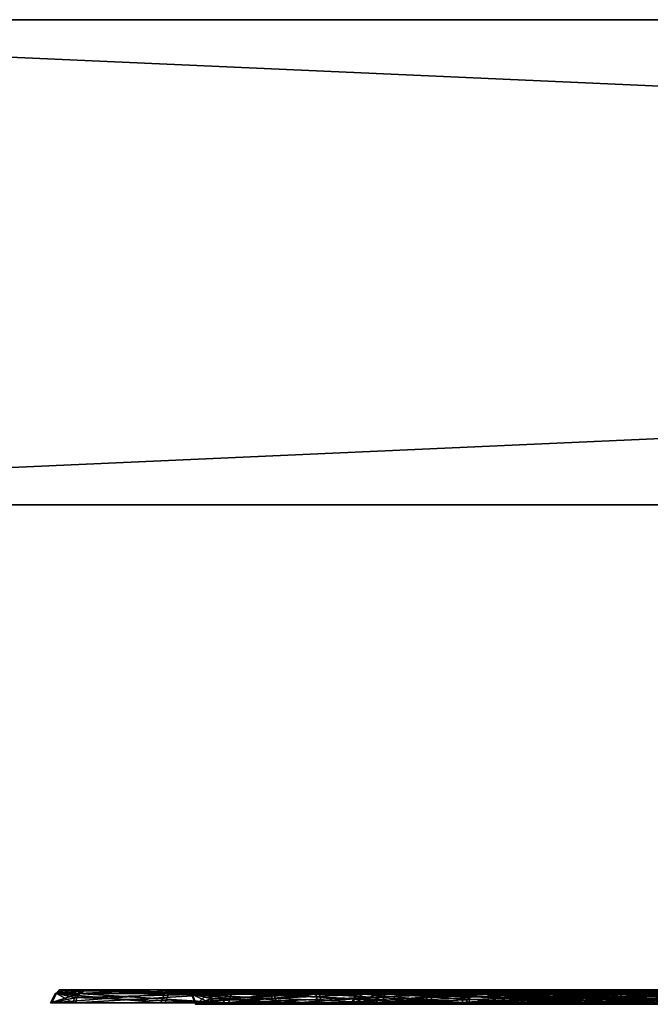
# Model space of a CAD drawing. Header units: millimetres. Extents: x -150 to 150, y -85 to 1149.
# Tile 1006 of 1056: x -43.85 to -42.56, y 1014.37 to 1016.4. Entities that reach past the tile are written whole.
import ezdxf

# ---------------------------------------------------------------- set-up
doc = ezdxf.new("R2010")
doc.units = ezdxf.units.MM
doc.header["$LTSCALE"] = 21.359881
for name, color, linetype in [('1379', 7, 'CONTINUOUS'), ('1380', 7, 'CONTINUOUS'), ('1381', 7, 'CONTINUOUS'), ('1382', 7, 'CONTINUOUS'), ('1383', 7, 'CONTINUOUS'), ('1384', 7, 'CONTINUOUS'), ('1385', 7, 'CONTINUOUS'), ('1386', 7, 'CONTINUOUS'), ('1420', 7, 'CONTINUOUS'), ('1421', 7, 'CONTINUOUS'), ('1422', 7, 'CONTINUOUS'), ('1423', 7, 'CONTINUOUS'), ('1424', 7, 'CONTINUOUS'), ('1425', 7, 'CONTINUOUS'), ('1426', 7, 'CONTINUOUS'), ('1427', 7, 'CONTINUOUS'), ('3101', 7, 'CONTINUOUS'), ('3102', 7, 'CONTINUOUS'), ('3103', 7, 'CONTINUOUS'), ('3104', 7, 'CONTINUOUS'), ('3105', 7, 'CONTINUOUS'), ('3106', 7, 'CONTINUOUS'), ('3107', 7, 'CONTINUOUS'), ('3108', 7, 'CONTINUOUS'), ('3142', 7, 'CONTINUOUS'), ('3143', 7, 'CONTINUOUS'), ('3144', 7, 'CONTINUOUS'), ('3145', 7, 'CONTINUOUS'), ('3146', 7, 'CONTINUOUS'), ('3147', 7, 'CONTINUOUS'), ('3148', 7, 'CONTINUOUS'), ('3149', 7, 'CONTINUOUS'), ('9017', 7, 'CONTINUOUS'), ('9018', 7, 'CONTINUOUS'), ('9019', 7, 'CONTINUOUS')]:
    doc.layers.add(name, color=color, linetype=linetype)

msp = doc.modelspace()

# ---------------------------------------------------------------- linework, layer by layer
at = {"layer": '1379', "linetype": 'CONTINUOUS'}
for points in [[(-42.8788, 1014.3912, 264.5099), (-42.8472, 1014.3912, 264.9014), (-42.8702, 1014.37, 264.5115), (-42.8788, 1014.3912, 264.5099)], [(-42.7104, 1014.3912, 264.1551), (-42.8788, 1014.3912, 264.5099), (-42.7037, 1014.37, 264.1608), (-42.7104, 1014.3912, 264.1551)], [(-42.7037, 1014.37, 264.1608), (-42.8788, 1014.3912, 264.5099), (-42.8702, 1014.37, 264.5115), (-42.7037, 1014.37, 264.1608)], [(-42.8702, 1014.37, 264.5115), (-42.8472, 1014.3912, 264.9014), (-42.8389, 1014.37, 264.8985), (-42.8702, 1014.37, 264.5115)], [(-42.8472, 1014.3912, 264.9014), (-42.6241, 1014.3912, 265.2247), (-42.8389, 1014.37, 264.8985), (-42.8472, 1014.3912, 264.9014)], [(-42.6241, 1014.3912, 265.2247), (-42.6198, 1014.3815, 265.2197), (-42.8389, 1014.37, 264.8985), (-42.6241, 1014.3912, 265.2247)], [(-42.3872, 1014.3912, 263.9319), (-42.7104, 1014.3912, 264.1551), (-42.3842, 1014.37, 263.9402), (-42.3872, 1014.3912, 263.9319)], [(-42.3842, 1014.37, 263.9402), (-42.7104, 1014.3912, 264.1551), (-42.7037, 1014.37, 264.1608), (-42.3842, 1014.37, 263.9402)], [(-42.6198, 1014.3815, 265.2197), (-42.6184, 1014.37, 265.218), (-42.8389, 1014.37, 264.8985), (-42.6198, 1014.3815, 265.2197)]]:
    msp.add_3dface(points, dxfattribs=at)
at = {"layer": '1380', "linetype": 'CONTINUOUS'}
for points in [[(-42.8672, 1014.4, 264.9084), (-42.8788, 1014.3912, 264.5099), (-42.8999, 1014.4, 264.5075), (-42.8672, 1014.4, 264.9084)], [(-42.8999, 1014.4, 264.5075), (-42.8788, 1014.3912, 264.5099), (-42.7275, 1014.4, 264.1423), (-42.8999, 1014.4, 264.5075)], [(-42.8472, 1014.3912, 264.9014), (-42.8788, 1014.3912, 264.5099), (-42.8672, 1014.4, 264.9084), (-42.8472, 1014.3912, 264.9014)], [(-42.8788, 1014.3912, 264.5099), (-42.7104, 1014.3912, 264.1551), (-42.7275, 1014.4, 264.1423), (-42.8788, 1014.3912, 264.5099)], [(-42.6378, 1014.4, 265.2408), (-42.8472, 1014.3912, 264.9014), (-42.8672, 1014.4, 264.9084), (-42.6378, 1014.4, 265.2408)], [(-42.8472, 1014.3912, 264.9014), (-42.6378, 1014.4, 265.2408), (-42.6304, 1014.3977, 265.2321), (-42.8472, 1014.3912, 264.9014)], [(-42.6241, 1014.3912, 265.2247), (-42.8472, 1014.3912, 264.9014), (-42.6304, 1014.3977, 265.2321), (-42.6241, 1014.3912, 265.2247)], [(-42.7275, 1014.4, 264.1423), (-42.7104, 1014.3912, 264.1551), (-42.3963, 1014.4, 263.9127), (-42.7275, 1014.4, 264.1423)], [(-42.7104, 1014.3912, 264.1551), (-42.3872, 1014.3912, 263.9319), (-42.3963, 1014.4, 263.9127), (-42.7104, 1014.3912, 264.1551)]]:
    msp.add_3dface(points, dxfattribs=at)
at = {"layer": '1381', "linetype": 'CONTINUOUS'}
for points in [[(-42.6198, 1014.3815, 265.2197), (-42.6241, 1014.3912, 265.2247), (-42.2692, 1014.3912, 265.393), (-42.6198, 1014.3815, 265.2197)], [(-42.6184, 1014.37, 265.218), (-42.6198, 1014.3815, 265.2197), (-42.2692, 1014.3912, 265.393), (-42.6184, 1014.37, 265.218)], [(-42.6184, 1014.37, 265.218), (-42.2692, 1014.3912, 265.393), (-42.2676, 1014.37, 265.3844), (-42.6184, 1014.37, 265.218)]]:
    msp.add_3dface(points, dxfattribs=at)
at = {"layer": '1382', "linetype": 'CONTINUOUS'}
for points in [[(-42.6304, 1014.3977, 265.2321), (-42.6378, 1014.4, 265.2408), (-42.4658, 1014.4, 265.3518), (-42.6304, 1014.3977, 265.2321)], [(-42.6241, 1014.3912, 265.2247), (-42.6304, 1014.3977, 265.2321), (-42.4658, 1014.4, 265.3518), (-42.6241, 1014.3912, 265.2247)], [(-42.2692, 1014.3912, 265.393), (-42.6241, 1014.3912, 265.2247), (-42.4658, 1014.4, 265.3518), (-42.2692, 1014.3912, 265.393)]]:
    msp.add_3dface(points, dxfattribs=at)
at = {"layer": '1383', "linetype": 'CONTINUOUS'}
for points in [[(-43.1585, 1014.3923, 264.4587), (-42.927, 1014.3923, 263.9709), (-43.1681, 1014.3733, 264.4569), (-43.1585, 1014.3923, 264.4587)], [(-43.1681, 1014.3733, 264.4569), (-42.927, 1014.3923, 263.9709), (-42.9345, 1014.3733, 263.9645), (-43.1681, 1014.3733, 264.4569)], [(-43.1242, 1014.3733, 265.0002), (-43.1585, 1014.3923, 264.4587), (-43.1681, 1014.3733, 264.4569), (-43.1242, 1014.3733, 265.0002)], [(-43.115, 1014.3923, 264.9969), (-43.1585, 1014.3923, 264.4587), (-43.1242, 1014.3733, 265.0002), (-43.115, 1014.3923, 264.9969)], [(-42.8146, 1014.3733, 265.4487), (-43.115, 1014.3923, 264.9969), (-43.1242, 1014.3733, 265.0002), (-42.8146, 1014.3733, 265.4487)], [(-42.8083, 1014.3923, 265.4412), (-43.115, 1014.3923, 264.9969), (-42.8126, 1014.3837, 265.4463), (-42.8083, 1014.3923, 265.4412)], [(-42.8126, 1014.3837, 265.4463), (-43.115, 1014.3923, 264.9969), (-42.8146, 1014.3733, 265.4487), (-42.8126, 1014.3837, 265.4463)], [(-42.927, 1014.3923, 263.9709), (-42.4826, 1014.3923, 263.6641), (-42.9345, 1014.3733, 263.9645), (-42.927, 1014.3923, 263.9709)], [(-42.9345, 1014.3733, 263.9645), (-42.4826, 1014.3923, 263.6641), (-42.4859, 1014.3733, 263.6549), (-42.9345, 1014.3733, 263.9645)]]:
    msp.add_3dface(points, dxfattribs=at)
at = {"layer": '1384', "linetype": 'CONTINUOUS'}
for points in [[(-42.927, 1014.3923, 263.9709), (-43.1585, 1014.3923, 264.4587), (-43.1383, 1014.4, 264.4596), (-42.927, 1014.3923, 263.9709)], [(-43.1585, 1014.3923, 264.4587), (-43.115, 1014.3923, 264.9969), (-43.0973, 1014.4, 264.987), (-43.1585, 1014.3923, 264.4587)], [(-43.1383, 1014.4, 264.4596), (-43.1585, 1014.3923, 264.4587), (-43.0973, 1014.4, 264.987), (-43.1383, 1014.4, 264.4596)], [(-42.9112, 1014.4, 263.9833), (-42.927, 1014.3923, 263.9709), (-43.1383, 1014.4, 264.4596), (-42.9112, 1014.4, 263.9833)], [(-43.115, 1014.3923, 264.9969), (-42.8083, 1014.3923, 265.4412), (-42.9753, 1014.4, 265.2266), (-43.115, 1014.3923, 264.9969)], [(-43.0973, 1014.4, 264.987), (-43.115, 1014.3923, 264.9969), (-42.9753, 1014.4, 265.2266), (-43.0973, 1014.4, 264.987)], [(-42.9753, 1014.4, 265.2266), (-42.8083, 1014.3923, 265.4412), (-42.8022, 1014.398, 265.4342), (-42.9753, 1014.4, 265.2266)], [(-42.7953, 1014.4, 265.426), (-42.9753, 1014.4, 265.2266), (-42.8022, 1014.398, 265.4342), (-42.7953, 1014.4, 265.426)], [(-42.4826, 1014.3923, 263.6641), (-42.927, 1014.3923, 263.9709), (-42.9112, 1014.4, 263.9833), (-42.4826, 1014.3923, 263.6641)], [(-42.4757, 1014.4, 263.6829), (-42.4826, 1014.3923, 263.6641), (-42.9112, 1014.4, 263.9833), (-42.4757, 1014.4, 263.6829)]]:
    msp.add_3dface(points, dxfattribs=at)
at = {"layer": '1385', "linetype": 'CONTINUOUS'}
for points in [[(-42.8083, 1014.3923, 265.4412), (-42.8126, 1014.3837, 265.4463), (-42.3222, 1014.3733, 265.6823), (-42.8083, 1014.3923, 265.4412)], [(-42.3204, 1014.3923, 265.6727), (-42.8083, 1014.3923, 265.4412), (-42.3222, 1014.3733, 265.6823), (-42.3204, 1014.3923, 265.6727)], [(-42.8126, 1014.3837, 265.4463), (-42.8146, 1014.3733, 265.4487), (-42.3222, 1014.3733, 265.6823), (-42.8126, 1014.3837, 265.4463)]]:
    msp.add_3dface(points, dxfattribs=at)
at = {"layer": '1386', "linetype": 'CONTINUOUS'}
for points in [[(-42.8022, 1014.398, 265.4342), (-42.8083, 1014.3923, 265.4412), (-42.3204, 1014.3923, 265.6727), (-42.8022, 1014.398, 265.4342)], [(-42.7953, 1014.4, 265.426), (-42.8022, 1014.398, 265.4342), (-42.3204, 1014.3923, 265.6727), (-42.7953, 1014.4, 265.426)], [(-42.7953, 1014.4, 265.426), (-42.3204, 1014.3923, 265.6727), (-42.3162, 1014.4, 265.6531), (-42.7953, 1014.4, 265.426)]]:
    msp.add_3dface(points, dxfattribs=at)
at = {"layer": '1420', "linetype": 'CONTINUOUS'}
for points in [[(-42.8806, 1014.3912, 335.4801), (-42.717, 1014.3912, 335.8372), (-42.8719, 1014.37, 335.4786), (-42.8806, 1014.3912, 335.4801)], [(-42.8437, 1014.3912, 335.089), (-42.8806, 1014.3912, 335.4801), (-42.8355, 1014.37, 335.0921), (-42.8437, 1014.3912, 335.089)], [(-42.8355, 1014.37, 335.0921), (-42.8806, 1014.3912, 335.4801), (-42.8719, 1014.37, 335.4786), (-42.8355, 1014.37, 335.0921)], [(-42.8719, 1014.37, 335.4786), (-42.717, 1014.3912, 335.8372), (-42.7102, 1014.37, 335.8316), (-42.8719, 1014.37, 335.4786)], [(-42.6163, 1014.3912, 334.7688), (-42.8437, 1014.3912, 335.089), (-42.6121, 1014.3815, 334.7738), (-42.6163, 1014.3912, 334.7688)], [(-42.6121, 1014.3815, 334.7738), (-42.8437, 1014.3912, 335.089), (-42.6107, 1014.37, 334.7756), (-42.6121, 1014.3815, 334.7738)], [(-42.6107, 1014.37, 334.7756), (-42.8437, 1014.3912, 335.089), (-42.8355, 1014.37, 335.0921), (-42.6107, 1014.37, 334.7756)], [(-42.717, 1014.3912, 335.8372), (-42.3967, 1014.3912, 336.0646), (-42.7102, 1014.37, 335.8316), (-42.717, 1014.3912, 335.8372)], [(-42.7102, 1014.37, 335.8316), (-42.3967, 1014.3912, 336.0646), (-42.3937, 1014.37, 336.0564), (-42.7102, 1014.37, 335.8316)]]:
    msp.add_3dface(points, dxfattribs=at)
at = {"layer": '1421', "linetype": 'CONTINUOUS'}
for points in [[(-42.717, 1014.3912, 335.8372), (-42.8806, 1014.3912, 335.4801), (-42.9011, 1014.4, 335.4857), (-42.717, 1014.3912, 335.8372)], [(-42.7324, 1014.4, 335.8517), (-42.717, 1014.3912, 335.8372), (-42.9011, 1014.4, 335.4857), (-42.7324, 1014.4, 335.8517)], [(-42.9011, 1014.4, 335.4857), (-42.8806, 1014.3912, 335.4801), (-42.8645, 1014.4, 335.084), (-42.9011, 1014.4, 335.4857)], [(-42.8806, 1014.3912, 335.4801), (-42.8437, 1014.3912, 335.089), (-42.8645, 1014.4, 335.084), (-42.8806, 1014.3912, 335.4801)], [(-42.8645, 1014.4, 335.084), (-42.8437, 1014.3912, 335.089), (-42.769, 1014.4, 334.9025), (-42.8645, 1014.4, 335.084)], [(-42.8437, 1014.3912, 335.089), (-42.6163, 1014.3912, 334.7688), (-42.769, 1014.4, 334.9025), (-42.8437, 1014.3912, 335.089)], [(-42.769, 1014.4, 334.9025), (-42.6163, 1014.3912, 334.7688), (-42.6225, 1014.3977, 334.7613), (-42.769, 1014.4, 334.9025)], [(-42.6298, 1014.4, 334.7525), (-42.769, 1014.4, 334.9025), (-42.6225, 1014.3977, 334.7613), (-42.6298, 1014.4, 334.7525)], [(-42.3967, 1014.3912, 336.0646), (-42.717, 1014.3912, 335.8372), (-42.7324, 1014.4, 335.8517), (-42.3967, 1014.3912, 336.0646)], [(-42.4028, 1014.4, 336.085), (-42.3967, 1014.3912, 336.0646), (-42.7324, 1014.4, 335.8517), (-42.4028, 1014.4, 336.085)]]:
    msp.add_3dface(points, dxfattribs=at)
at = {"layer": '1422', "linetype": 'CONTINUOUS'}
for points in [[(-42.6163, 1014.3912, 334.7688), (-42.6121, 1014.3815, 334.7738), (-42.2577, 1014.37, 334.6139), (-42.6163, 1014.3912, 334.7688)], [(-42.2592, 1014.3912, 334.6052), (-42.6163, 1014.3912, 334.7688), (-42.2577, 1014.37, 334.6139), (-42.2592, 1014.3912, 334.6052)], [(-42.6121, 1014.3815, 334.7738), (-42.6107, 1014.37, 334.7756), (-42.2577, 1014.37, 334.6139), (-42.6121, 1014.3815, 334.7738)]]:
    msp.add_3dface(points, dxfattribs=at)
at = {"layer": '1423', "linetype": 'CONTINUOUS'}
for points in [[(-42.6298, 1014.4, 334.7525), (-42.6225, 1014.3977, 334.7613), (-42.2592, 1014.3912, 334.6052), (-42.6298, 1014.4, 334.7525)], [(-42.6298, 1014.4, 334.7525), (-42.2592, 1014.3912, 334.6052), (-42.2626, 1014.4, 334.5843), (-42.6298, 1014.4, 334.7525)], [(-42.6225, 1014.3977, 334.7613), (-42.6163, 1014.3912, 334.7688), (-42.2592, 1014.3912, 334.6052), (-42.6225, 1014.3977, 334.7613)]]:
    msp.add_3dface(points, dxfattribs=at)
at = {"layer": '1424', "linetype": 'CONTINUOUS'}
for points in [[(-43.1609, 1014.3923, 335.5276), (-43.1102, 1014.3923, 334.99), (-43.1705, 1014.3733, 335.5292), (-43.1609, 1014.3923, 335.5276)], [(-43.1705, 1014.3733, 335.5292), (-43.1102, 1014.3923, 334.99), (-43.1194, 1014.3733, 334.9866), (-43.1705, 1014.3733, 335.5292)], [(-42.9435, 1014.3733, 336.0247), (-43.1609, 1014.3923, 335.5276), (-43.1705, 1014.3733, 335.5292), (-42.9435, 1014.3733, 336.0247)], [(-42.936, 1014.3923, 336.0185), (-43.1609, 1014.3923, 335.5276), (-42.9435, 1014.3733, 336.0247), (-42.936, 1014.3923, 336.0185)], [(-42.7976, 1014.3923, 334.5498), (-42.8018, 1014.3837, 334.5447), (-43.1194, 1014.3733, 334.9866), (-42.7976, 1014.3923, 334.5498)], [(-43.1102, 1014.3923, 334.99), (-42.7976, 1014.3923, 334.5498), (-43.1194, 1014.3733, 334.9866), (-43.1102, 1014.3923, 334.99)], [(-42.4992, 1014.3733, 336.3403), (-42.936, 1014.3923, 336.0185), (-42.9435, 1014.3733, 336.0247), (-42.4992, 1014.3733, 336.3403)], [(-42.4957, 1014.3923, 336.3311), (-42.936, 1014.3923, 336.0185), (-42.4992, 1014.3733, 336.3403), (-42.4957, 1014.3923, 336.3311)], [(-42.8018, 1014.3837, 334.5447), (-42.8038, 1014.3733, 334.5423), (-43.1194, 1014.3733, 334.9866), (-42.8018, 1014.3837, 334.5447)]]:
    msp.add_3dface(points, dxfattribs=at)
at = {"layer": '1425', "linetype": 'CONTINUOUS'}
for points in [[(-43.1102, 1014.3923, 334.99), (-43.1609, 1014.3923, 335.5276), (-43.0917, 1014.4, 334.9976), (-43.1102, 1014.3923, 334.99)], [(-43.1609, 1014.3923, 335.5276), (-42.936, 1014.3923, 336.0185), (-42.921, 1014.4, 336.0051), (-43.1609, 1014.3923, 335.5276)], [(-43.0917, 1014.4, 334.9976), (-43.1609, 1014.3923, 335.5276), (-43.1412, 1014.4, 335.524), (-43.0917, 1014.4, 334.9976)], [(-43.1412, 1014.4, 335.524), (-43.1609, 1014.3923, 335.5276), (-42.921, 1014.4, 336.0051), (-43.1412, 1014.4, 335.524)], [(-42.7848, 1014.4, 334.5652), (-43.1102, 1014.3923, 334.99), (-43.0917, 1014.4, 334.9976), (-42.7848, 1014.4, 334.5652)], [(-43.1102, 1014.3923, 334.99), (-42.7848, 1014.4, 334.5652), (-42.7916, 1014.398, 334.557), (-43.1102, 1014.3923, 334.99)], [(-42.7976, 1014.3923, 334.5498), (-43.1102, 1014.3923, 334.99), (-42.7916, 1014.398, 334.557), (-42.7976, 1014.3923, 334.5498)], [(-42.936, 1014.3923, 336.0185), (-42.4957, 1014.3923, 336.3311), (-42.4913, 1014.4, 336.3114), (-42.936, 1014.3923, 336.0185)], [(-42.921, 1014.4, 336.0051), (-42.936, 1014.3923, 336.0185), (-42.4913, 1014.4, 336.3114), (-42.921, 1014.4, 336.0051)]]:
    msp.add_3dface(points, dxfattribs=at)
at = {"layer": '1426', "linetype": 'CONTINUOUS'}
for points in [[(-42.8038, 1014.3733, 334.5423), (-42.8018, 1014.3837, 334.5447), (-42.3067, 1014.3923, 334.3249), (-42.8038, 1014.3733, 334.5423)], [(-42.8038, 1014.3733, 334.5423), (-42.3067, 1014.3923, 334.3249), (-42.3083, 1014.3733, 334.3152), (-42.8038, 1014.3733, 334.5423)], [(-42.8018, 1014.3837, 334.5447), (-42.7976, 1014.3923, 334.5498), (-42.3067, 1014.3923, 334.3249), (-42.8018, 1014.3837, 334.5447)]]:
    msp.add_3dface(points, dxfattribs=at)
at = {"layer": '1427', "linetype": 'CONTINUOUS'}
for points in [[(-42.7976, 1014.3923, 334.5498), (-42.7916, 1014.398, 334.557), (-42.5572, 1014.4, 334.4226), (-42.7976, 1014.3923, 334.5498)], [(-42.3067, 1014.3923, 334.3249), (-42.7976, 1014.3923, 334.5498), (-42.5572, 1014.4, 334.4226), (-42.3067, 1014.3923, 334.3249)], [(-42.7916, 1014.398, 334.557), (-42.7848, 1014.4, 334.5652), (-42.5572, 1014.4, 334.4226), (-42.7916, 1014.398, 334.557)], [(-42.3, 1014.4, 334.3441), (-42.3067, 1014.3923, 334.3249), (-42.5572, 1014.4, 334.4226), (-42.3, 1014.4, 334.3441)]]:
    msp.add_3dface(points, dxfattribs=at)
at = {"layer": '3101', "linetype": 'CONTINUOUS'}
for points in [[(-43.4989, 1014.3912, 182.4017), (-43.4673, 1014.3912, 182.7932), (-43.4902, 1014.37, 182.4033), (-43.4989, 1014.3912, 182.4017)], [(-43.3305, 1014.3912, 182.0468), (-43.4989, 1014.3912, 182.4017), (-43.3238, 1014.37, 182.0525), (-43.3305, 1014.3912, 182.0468)], [(-43.3238, 1014.37, 182.0525), (-43.4989, 1014.3912, 182.4017), (-43.4902, 1014.37, 182.4033), (-43.3238, 1014.37, 182.0525)], [(-43.4673, 1014.3912, 182.7932), (-43.4611, 1014.3815, 182.791), (-43.4902, 1014.37, 182.4033), (-43.4673, 1014.3912, 182.7932)], [(-43.0073, 1014.3912, 181.8237), (-43.3305, 1014.3912, 182.0468), (-43.0043, 1014.37, 181.832), (-43.0073, 1014.3912, 181.8237)], [(-43.0043, 1014.37, 181.832), (-43.3305, 1014.3912, 182.0468), (-43.3238, 1014.37, 182.0525), (-43.0043, 1014.37, 181.832)], [(-42.6158, 1014.3912, 181.7921), (-43.0073, 1014.3912, 181.8237), (-42.6173, 1014.37, 181.8007), (-42.6158, 1014.3912, 181.7921)], [(-42.6173, 1014.37, 181.8007), (-43.0073, 1014.3912, 181.8237), (-43.0043, 1014.37, 181.832), (-42.6173, 1014.37, 181.8007)], [(-42.2666, 1014.37, 181.9671), (-42.6158, 1014.3912, 181.7921), (-42.6173, 1014.37, 181.8007), (-42.2666, 1014.37, 181.9671)], [(-42.2609, 1014.3912, 181.9604), (-42.6158, 1014.3912, 181.7921), (-42.2666, 1014.37, 181.9671), (-42.2609, 1014.3912, 181.9604)], [(-43.4611, 1014.3815, 182.791), (-43.459, 1014.37, 182.7902), (-43.4902, 1014.37, 182.4033), (-43.4611, 1014.3815, 182.791)]]:
    msp.add_3dface(points, dxfattribs=at)
at = {"layer": '3102', "linetype": 'CONTINUOUS'}
for points in [[(-43.4989, 1014.3912, 182.4017), (-43.3305, 1014.3912, 182.0468), (-43.5197, 1014.4, 182.3977), (-43.4989, 1014.3912, 182.4017)], [(-43.4872, 1014.4, 182.8003), (-43.4989, 1014.3912, 182.4017), (-43.5197, 1014.4, 182.3977), (-43.4872, 1014.4, 182.8003)], [(-43.5197, 1014.4, 182.3977), (-43.3305, 1014.3912, 182.0468), (-43.3476, 1014.4, 182.0341), (-43.5197, 1014.4, 182.3977)], [(-43.4989, 1014.3912, 182.4017), (-43.4872, 1014.4, 182.8003), (-43.4764, 1014.3977, 182.7964), (-43.4989, 1014.3912, 182.4017)], [(-43.4673, 1014.3912, 182.7932), (-43.4989, 1014.3912, 182.4017), (-43.4764, 1014.3977, 182.7964), (-43.4673, 1014.3912, 182.7932)], [(-43.3476, 1014.4, 182.0341), (-43.3305, 1014.3912, 182.0468), (-43.0156, 1014.4, 181.8041), (-43.3476, 1014.4, 182.0341)], [(-43.3305, 1014.3912, 182.0468), (-43.0073, 1014.3912, 181.8237), (-43.0156, 1014.4, 181.8041), (-43.3305, 1014.3912, 182.0468)], [(-43.0156, 1014.4, 181.8041), (-43.0073, 1014.3912, 181.8237), (-42.614, 1014.4, 181.7708), (-43.0156, 1014.4, 181.8041)], [(-43.0073, 1014.3912, 181.8237), (-42.6158, 1014.3912, 181.7921), (-42.614, 1014.4, 181.7708), (-43.0073, 1014.3912, 181.8237)], [(-42.6158, 1014.3912, 181.7921), (-42.2609, 1014.3912, 181.9604), (-42.249, 1014.4, 181.9427), (-42.6158, 1014.3912, 181.7921)], [(-42.614, 1014.4, 181.7708), (-42.6158, 1014.3912, 181.7921), (-42.249, 1014.4, 181.9427), (-42.614, 1014.4, 181.7708)]]:
    msp.add_3dface(points, dxfattribs=at)
at = {"layer": '3103', "linetype": 'CONTINUOUS'}
for points in [[(-43.4611, 1014.3815, 182.791), (-43.4673, 1014.3912, 182.7932), (-43.2441, 1014.3912, 183.1164), (-43.4611, 1014.3815, 182.791)], [(-43.459, 1014.37, 182.7902), (-43.4611, 1014.3815, 182.791), (-43.2441, 1014.3912, 183.1164), (-43.459, 1014.37, 182.7902)], [(-43.459, 1014.37, 182.7902), (-43.2441, 1014.3912, 183.1164), (-43.2384, 1014.37, 183.1097), (-43.459, 1014.37, 182.7902)], [(-43.2441, 1014.3912, 183.1164), (-42.8893, 1014.3912, 183.2848), (-43.2384, 1014.37, 183.1097), (-43.2441, 1014.3912, 183.1164)], [(-43.2384, 1014.37, 183.1097), (-42.8893, 1014.3912, 183.2848), (-42.8877, 1014.37, 183.2761), (-43.2384, 1014.37, 183.1097)], [(-42.8893, 1014.3912, 183.2848), (-42.4978, 1014.3912, 183.2532), (-42.8877, 1014.37, 183.2761), (-42.8893, 1014.3912, 183.2848)], [(-42.8877, 1014.37, 183.2761), (-42.4978, 1014.3912, 183.2532), (-42.5007, 1014.37, 183.2449), (-42.8877, 1014.37, 183.2761)]]:
    msp.add_3dface(points, dxfattribs=at)
at = {"layer": '3104', "linetype": 'CONTINUOUS'}
for points in [[(-43.4764, 1014.3977, 182.7964), (-43.4872, 1014.4, 182.8003), (-43.3938, 1014.4, 182.9824), (-43.4764, 1014.3977, 182.7964)], [(-43.4673, 1014.3912, 182.7932), (-43.4764, 1014.3977, 182.7964), (-43.3938, 1014.4, 182.9824), (-43.4673, 1014.3912, 182.7932)], [(-43.2441, 1014.3912, 183.1164), (-43.4673, 1014.3912, 182.7932), (-43.3938, 1014.4, 182.9824), (-43.2441, 1014.3912, 183.1164)], [(-43.256, 1014.4, 183.1342), (-43.2441, 1014.3912, 183.1164), (-43.3938, 1014.4, 182.9824), (-43.256, 1014.4, 183.1342)], [(-42.8893, 1014.3912, 183.2848), (-43.2441, 1014.3912, 183.1164), (-43.256, 1014.4, 183.1342), (-42.8893, 1014.3912, 183.2848)], [(-42.8911, 1014.4, 183.306), (-42.8893, 1014.3912, 183.2848), (-43.256, 1014.4, 183.1342), (-42.8911, 1014.4, 183.306)], [(-42.4978, 1014.3912, 183.2532), (-42.8893, 1014.3912, 183.2848), (-42.8911, 1014.4, 183.306), (-42.4978, 1014.3912, 183.2532)], [(-42.4894, 1014.4, 183.2727), (-42.4978, 1014.3912, 183.2532), (-42.8911, 1014.4, 183.306), (-42.4894, 1014.4, 183.2727)]]:
    msp.add_3dface(points, dxfattribs=at)
at = {"layer": '3105', "linetype": 'CONTINUOUS'}
for points in [[(-43.7785, 1014.3923, 182.3504), (-43.5471, 1014.3923, 181.8626), (-43.7882, 1014.3733, 182.3487), (-43.7785, 1014.3923, 182.3504)], [(-43.7882, 1014.3733, 182.3487), (-43.5471, 1014.3923, 181.8626), (-43.5545, 1014.3733, 181.8563), (-43.7882, 1014.3733, 182.3487)], [(-43.7443, 1014.3733, 182.8919), (-43.7785, 1014.3923, 182.3504), (-43.7882, 1014.3733, 182.3487), (-43.7443, 1014.3733, 182.8919)], [(-43.7351, 1014.3923, 182.8886), (-43.7785, 1014.3923, 182.3504), (-43.7413, 1014.3837, 182.8909), (-43.7351, 1014.3923, 182.8886)], [(-43.7413, 1014.3837, 182.8909), (-43.7785, 1014.3923, 182.3504), (-43.7443, 1014.3733, 182.8919), (-43.7413, 1014.3837, 182.8909)], [(-43.5471, 1014.3923, 181.8626), (-43.1027, 1014.3923, 181.5559), (-43.5545, 1014.3733, 181.8563), (-43.5471, 1014.3923, 181.8626)], [(-43.5545, 1014.3733, 181.8563), (-43.1027, 1014.3923, 181.5559), (-43.106, 1014.3733, 181.5466), (-43.5545, 1014.3733, 181.8563)], [(-43.1027, 1014.3923, 181.5559), (-42.5645, 1014.3923, 181.5124), (-43.106, 1014.3733, 181.5466), (-43.1027, 1014.3923, 181.5559)], [(-43.106, 1014.3733, 181.5466), (-42.5645, 1014.3923, 181.5124), (-42.5628, 1014.3733, 181.5028), (-43.106, 1014.3733, 181.5466)], [(-42.5645, 1014.3923, 181.5124), (-42.0767, 1014.3923, 181.7439), (-42.5628, 1014.3733, 181.5028), (-42.5645, 1014.3923, 181.5124)], [(-42.5628, 1014.3733, 181.5028), (-42.0767, 1014.3923, 181.7439), (-42.0704, 1014.3733, 181.7364), (-42.5628, 1014.3733, 181.5028)]]:
    msp.add_3dface(points, dxfattribs=at)
at = {"layer": '3106', "linetype": 'CONTINUOUS'}
for points in [[(-43.5471, 1014.3923, 181.8626), (-43.7785, 1014.3923, 182.3504), (-43.7582, 1014.4, 182.3507), (-43.5471, 1014.3923, 181.8626)], [(-43.7785, 1014.3923, 182.3504), (-43.7351, 1014.3923, 182.8886), (-43.7724, 1014.4, 182.6192), (-43.7785, 1014.3923, 182.3504)], [(-43.7582, 1014.4, 182.3507), (-43.7785, 1014.3923, 182.3504), (-43.7724, 1014.4, 182.6192), (-43.7582, 1014.4, 182.3507)], [(-43.7724, 1014.4, 182.6192), (-43.7351, 1014.3923, 182.8886), (-43.7263, 1014.398, 182.8855), (-43.7724, 1014.4, 182.6192)], [(-43.7162, 1014.4, 182.8819), (-43.7724, 1014.4, 182.6192), (-43.7263, 1014.398, 182.8855), (-43.7162, 1014.4, 182.8819)], [(-43.53, 1014.4, 181.8735), (-43.5471, 1014.3923, 181.8626), (-43.7582, 1014.4, 182.3507), (-43.53, 1014.4, 181.8735)], [(-43.1027, 1014.3923, 181.5559), (-43.5471, 1014.3923, 181.8626), (-43.53, 1014.4, 181.8735), (-43.1027, 1014.3923, 181.5559)], [(-43.0953, 1014.4, 181.5745), (-43.1027, 1014.3923, 181.5559), (-43.53, 1014.4, 181.8735), (-43.0953, 1014.4, 181.5745)], [(-42.5645, 1014.3923, 181.5124), (-43.1027, 1014.3923, 181.5559), (-43.0953, 1014.4, 181.5745), (-42.5645, 1014.3923, 181.5124)], [(-42.5679, 1014.4, 181.5322), (-42.5645, 1014.3923, 181.5124), (-43.0953, 1014.4, 181.5745), (-42.5679, 1014.4, 181.5322)], [(-42.0902, 1014.4, 181.7587), (-42.5645, 1014.3923, 181.5124), (-42.5679, 1014.4, 181.5322), (-42.0902, 1014.4, 181.7587)], [(-42.0767, 1014.3923, 181.7439), (-42.5645, 1014.3923, 181.5124), (-42.0902, 1014.4, 181.7587), (-42.0767, 1014.3923, 181.7439)]]:
    msp.add_3dface(points, dxfattribs=at)
at = {"layer": '3107', "linetype": 'CONTINUOUS'}
for points in [[(-43.7351, 1014.3923, 182.8886), (-43.7413, 1014.3837, 182.8909), (-43.4347, 1014.3733, 183.3404), (-43.7351, 1014.3923, 182.8886)], [(-43.4283, 1014.3923, 183.333), (-43.7351, 1014.3923, 182.8886), (-43.4347, 1014.3733, 183.3404), (-43.4283, 1014.3923, 183.333)], [(-42.9423, 1014.3733, 183.5741), (-43.4283, 1014.3923, 183.333), (-43.4347, 1014.3733, 183.3404), (-42.9423, 1014.3733, 183.5741)], [(-42.9405, 1014.3923, 183.5644), (-43.4283, 1014.3923, 183.333), (-42.9423, 1014.3733, 183.5741), (-42.9405, 1014.3923, 183.5644)], [(-42.399, 1014.3733, 183.5302), (-42.9405, 1014.3923, 183.5644), (-42.9423, 1014.3733, 183.5741), (-42.399, 1014.3733, 183.5302)], [(-42.4023, 1014.3923, 183.521), (-42.9405, 1014.3923, 183.5644), (-42.399, 1014.3733, 183.5302), (-42.4023, 1014.3923, 183.521)], [(-43.7413, 1014.3837, 182.8909), (-43.7443, 1014.3733, 182.8919), (-43.4347, 1014.3733, 183.3404), (-43.7413, 1014.3837, 182.8909)]]:
    msp.add_3dface(points, dxfattribs=at)
at = {"layer": '3108', "linetype": 'CONTINUOUS'}
for points in [[(-43.7263, 1014.398, 182.8855), (-43.7351, 1014.3923, 182.8886), (-43.4283, 1014.3923, 183.333), (-43.7263, 1014.398, 182.8855)], [(-43.7162, 1014.4, 182.8819), (-43.7263, 1014.398, 182.8855), (-43.4283, 1014.3923, 183.333), (-43.7162, 1014.4, 182.8819)], [(-43.7162, 1014.4, 182.8819), (-43.4283, 1014.3923, 183.333), (-43.4148, 1014.4, 183.3182), (-43.7162, 1014.4, 182.8819)], [(-43.4283, 1014.3923, 183.333), (-42.9405, 1014.3923, 183.5644), (-43.4148, 1014.4, 183.3182), (-43.4283, 1014.3923, 183.333)], [(-43.4148, 1014.4, 183.3182), (-42.9405, 1014.3923, 183.5644), (-42.9371, 1014.4, 183.5447), (-43.4148, 1014.4, 183.3182)], [(-42.9405, 1014.3923, 183.5644), (-42.4023, 1014.3923, 183.521), (-42.4098, 1014.4, 183.5024), (-42.9405, 1014.3923, 183.5644)], [(-42.9371, 1014.4, 183.5447), (-42.9405, 1014.3923, 183.5644), (-42.4098, 1014.4, 183.5024), (-42.9371, 1014.4, 183.5447)]]:
    msp.add_3dface(points, dxfattribs=at)
at = {"layer": '3142', "linetype": 'CONTINUOUS'}
for points in [[(-43.5006, 1014.3912, 417.5883), (-43.337, 1014.3912, 417.9454), (-43.492, 1014.37, 417.5869), (-43.5006, 1014.3912, 417.5883)], [(-43.4638, 1014.3912, 417.1973), (-43.5006, 1014.3912, 417.5883), (-43.4577, 1014.3815, 417.1996), (-43.4638, 1014.3912, 417.1973)], [(-43.4577, 1014.3815, 417.1996), (-43.5006, 1014.3912, 417.5883), (-43.4556, 1014.37, 417.2004), (-43.4577, 1014.3815, 417.1996)], [(-43.4556, 1014.37, 417.2004), (-43.5006, 1014.3912, 417.5883), (-43.492, 1014.37, 417.5869), (-43.4556, 1014.37, 417.2004)], [(-43.492, 1014.37, 417.5869), (-43.337, 1014.3912, 417.9454), (-43.3303, 1014.37, 417.9398), (-43.492, 1014.37, 417.5869)], [(-43.337, 1014.3912, 417.9454), (-43.0168, 1014.3912, 418.1729), (-43.3303, 1014.37, 417.9398), (-43.337, 1014.3912, 417.9454)], [(-43.3303, 1014.37, 417.9398), (-43.0168, 1014.3912, 418.1729), (-43.0137, 1014.37, 418.1646), (-43.3303, 1014.37, 417.9398)], [(-43.0168, 1014.3912, 418.1729), (-42.6258, 1014.3912, 418.2097), (-43.0137, 1014.37, 418.1646), (-43.0168, 1014.3912, 418.1729)], [(-43.0137, 1014.37, 418.1646), (-42.6258, 1014.3912, 418.2097), (-42.6272, 1014.37, 418.201), (-43.0137, 1014.37, 418.1646)], [(-42.6258, 1014.3912, 418.2097), (-42.2687, 1014.3912, 418.0461), (-42.6272, 1014.37, 418.201), (-42.6258, 1014.3912, 418.2097)], [(-42.6272, 1014.37, 418.201), (-42.2687, 1014.3912, 418.0461), (-42.2743, 1014.37, 418.0393), (-42.6272, 1014.37, 418.201)]]:
    msp.add_3dface(points, dxfattribs=at)
at = {"layer": '3143', "linetype": 'CONTINUOUS'}
for points in [[(-43.5006, 1014.3912, 417.5883), (-43.4638, 1014.3912, 417.1973), (-43.5292, 1014.4, 417.3895), (-43.5006, 1014.3912, 417.5883)], [(-43.5211, 1014.4, 417.5943), (-43.5006, 1014.3912, 417.5883), (-43.5292, 1014.4, 417.3895), (-43.5211, 1014.4, 417.5943)], [(-43.5292, 1014.4, 417.3895), (-43.4638, 1014.3912, 417.1973), (-43.4729, 1014.3977, 417.1939), (-43.5292, 1014.4, 417.3895)], [(-43.4837, 1014.4, 417.1899), (-43.5292, 1014.4, 417.3895), (-43.4729, 1014.3977, 417.1939), (-43.4837, 1014.4, 417.1899)], [(-43.337, 1014.3912, 417.9454), (-43.5006, 1014.3912, 417.5883), (-43.5211, 1014.4, 417.5943), (-43.337, 1014.3912, 417.9454)], [(-43.352, 1014.4, 417.9605), (-43.337, 1014.3912, 417.9454), (-43.5211, 1014.4, 417.5943), (-43.352, 1014.4, 417.9605)], [(-43.0168, 1014.3912, 418.1729), (-43.337, 1014.3912, 417.9454), (-43.352, 1014.4, 417.9605), (-43.0168, 1014.3912, 418.1729)], [(-43.0229, 1014.4, 418.1932), (-43.0168, 1014.3912, 418.1729), (-43.352, 1014.4, 417.9605), (-43.0229, 1014.4, 418.1932)], [(-42.6258, 1014.3912, 418.2097), (-43.0168, 1014.3912, 418.1729), (-43.0229, 1014.4, 418.1932), (-42.6258, 1014.3912, 418.2097)], [(-42.6208, 1014.4, 418.2304), (-42.6258, 1014.3912, 418.2097), (-43.0229, 1014.4, 418.1932), (-42.6208, 1014.4, 418.2304)], [(-42.2687, 1014.3912, 418.0461), (-42.6258, 1014.3912, 418.2097), (-42.2553, 1014.4, 418.0625), (-42.2687, 1014.3912, 418.0461)], [(-42.2553, 1014.4, 418.0625), (-42.6258, 1014.3912, 418.2097), (-42.6208, 1014.4, 418.2304), (-42.2553, 1014.4, 418.0625)]]:
    msp.add_3dface(points, dxfattribs=at)
at = {"layer": '3144', "linetype": 'CONTINUOUS'}
for points in [[(-43.4638, 1014.3912, 417.1973), (-43.4577, 1014.3815, 417.1996), (-43.2308, 1014.37, 416.8838), (-43.4638, 1014.3912, 417.1973)], [(-43.2364, 1014.3912, 416.8771), (-43.4638, 1014.3912, 417.1973), (-43.2308, 1014.37, 416.8838), (-43.2364, 1014.3912, 416.8771)], [(-42.8793, 1014.3912, 416.7135), (-43.2364, 1014.3912, 416.8771), (-42.8778, 1014.37, 416.7221), (-42.8793, 1014.3912, 416.7135)], [(-42.8778, 1014.37, 416.7221), (-43.2364, 1014.3912, 416.8771), (-43.2308, 1014.37, 416.8838), (-42.8778, 1014.37, 416.7221)], [(-42.4882, 1014.3912, 416.7503), (-42.8793, 1014.3912, 416.7135), (-42.4913, 1014.37, 416.7585), (-42.4882, 1014.3912, 416.7503)], [(-42.4913, 1014.37, 416.7585), (-42.8793, 1014.3912, 416.7135), (-42.8778, 1014.37, 416.7221), (-42.4913, 1014.37, 416.7585)], [(-43.4577, 1014.3815, 417.1996), (-43.4556, 1014.37, 417.2004), (-43.2308, 1014.37, 416.8838), (-43.4577, 1014.3815, 417.1996)]]:
    msp.add_3dface(points, dxfattribs=at)
at = {"layer": '3145', "linetype": 'CONTINUOUS'}
for points in [[(-43.4837, 1014.4, 417.1899), (-43.4729, 1014.3977, 417.1939), (-43.2364, 1014.3912, 416.8771), (-43.4837, 1014.4, 417.1899)], [(-43.4837, 1014.4, 417.1899), (-43.2364, 1014.3912, 416.8771), (-43.2498, 1014.4, 416.8606), (-43.4837, 1014.4, 417.1899)], [(-43.4729, 1014.3977, 417.1939), (-43.4638, 1014.3912, 417.1973), (-43.2364, 1014.3912, 416.8771), (-43.4729, 1014.3977, 417.1939)], [(-43.2364, 1014.3912, 416.8771), (-42.8793, 1014.3912, 416.7135), (-43.2498, 1014.4, 416.8606), (-43.2364, 1014.3912, 416.8771)], [(-43.2498, 1014.4, 416.8606), (-42.8793, 1014.3912, 416.7135), (-42.8842, 1014.4, 416.6928), (-43.2498, 1014.4, 416.8606)], [(-42.8842, 1014.4, 416.6928), (-42.8793, 1014.3912, 416.7135), (-42.4821, 1014.4, 416.73), (-42.8842, 1014.4, 416.6928)], [(-42.8793, 1014.3912, 416.7135), (-42.4882, 1014.3912, 416.7503), (-42.4821, 1014.4, 416.73), (-42.8793, 1014.3912, 416.7135)]]:
    msp.add_3dface(points, dxfattribs=at)
at = {"layer": '3146', "linetype": 'CONTINUOUS'}
for points in [[(-43.7303, 1014.3923, 417.0983), (-43.7365, 1014.3837, 417.096), (-43.7906, 1014.3733, 417.6375), (-43.7303, 1014.3923, 417.0983)], [(-43.781, 1014.3923, 417.6358), (-43.7303, 1014.3923, 417.0983), (-43.7906, 1014.3733, 417.6375), (-43.781, 1014.3923, 417.6358)], [(-43.5636, 1014.3733, 418.133), (-43.781, 1014.3923, 417.6358), (-43.7906, 1014.3733, 417.6375), (-43.5636, 1014.3733, 418.133)], [(-43.556, 1014.3923, 418.1267), (-43.781, 1014.3923, 417.6358), (-43.5636, 1014.3733, 418.133), (-43.556, 1014.3923, 418.1267)], [(-43.1192, 1014.3733, 418.4485), (-43.556, 1014.3923, 418.1267), (-43.5636, 1014.3733, 418.133), (-43.1192, 1014.3733, 418.4485)], [(-43.1158, 1014.3923, 418.4394), (-43.556, 1014.3923, 418.1267), (-43.1192, 1014.3733, 418.4485), (-43.1158, 1014.3923, 418.4394)], [(-42.5766, 1014.3733, 418.4997), (-43.1158, 1014.3923, 418.4394), (-43.1192, 1014.3733, 418.4485), (-42.5766, 1014.3733, 418.4997)], [(-42.5783, 1014.3923, 418.49), (-43.1158, 1014.3923, 418.4394), (-42.5766, 1014.3733, 418.4997), (-42.5783, 1014.3923, 418.49)], [(-42.0874, 1014.3923, 418.2651), (-42.5783, 1014.3923, 418.49), (-42.0811, 1014.3733, 418.2726), (-42.0874, 1014.3923, 418.2651)], [(-42.0811, 1014.3733, 418.2726), (-42.5783, 1014.3923, 418.49), (-42.5766, 1014.3733, 418.4997), (-42.0811, 1014.3733, 418.2726)], [(-43.7365, 1014.3837, 417.096), (-43.7395, 1014.3733, 417.0949), (-43.7906, 1014.3733, 417.6375), (-43.7365, 1014.3837, 417.096)]]:
    msp.add_3dface(points, dxfattribs=at)
at = {"layer": '3147', "linetype": 'CONTINUOUS'}
for points in [[(-43.781, 1014.3923, 417.6358), (-43.556, 1014.3923, 418.1267), (-43.7611, 1014.4, 417.6331), (-43.781, 1014.3923, 417.6358)], [(-43.7115, 1014.4, 417.1053), (-43.781, 1014.3923, 417.6358), (-43.7611, 1014.4, 417.6331), (-43.7115, 1014.4, 417.1053)], [(-43.781, 1014.3923, 417.6358), (-43.7115, 1014.4, 417.1053), (-43.7216, 1014.398, 417.1015), (-43.781, 1014.3923, 417.6358)], [(-43.7303, 1014.3923, 417.0983), (-43.781, 1014.3923, 417.6358), (-43.7216, 1014.398, 417.1015), (-43.7303, 1014.3923, 417.0983)], [(-43.7611, 1014.4, 417.6331), (-43.556, 1014.3923, 418.1267), (-43.5408, 1014.4, 418.1138), (-43.7611, 1014.4, 417.6331)], [(-43.556, 1014.3923, 418.1267), (-43.1158, 1014.3923, 418.4394), (-43.1096, 1014.4, 418.4203), (-43.556, 1014.3923, 418.1267)], [(-43.5408, 1014.4, 418.1138), (-43.556, 1014.3923, 418.1267), (-43.1096, 1014.4, 418.4203), (-43.5408, 1014.4, 418.1138)], [(-43.1158, 1014.3923, 418.4394), (-42.5783, 1014.3923, 418.49), (-42.5843, 1014.4, 418.4707), (-43.1158, 1014.3923, 418.4394)], [(-43.1096, 1014.4, 418.4203), (-43.1158, 1014.3923, 418.4394), (-42.5843, 1014.4, 418.4707), (-43.1096, 1014.4, 418.4203)], [(-42.5843, 1014.4, 418.4707), (-42.5783, 1014.3923, 418.49), (-42.1028, 1014.4, 418.2518), (-42.5843, 1014.4, 418.4707)], [(-42.5783, 1014.3923, 418.49), (-42.0874, 1014.3923, 418.2651), (-42.1028, 1014.4, 418.2518), (-42.5783, 1014.3923, 418.49)]]:
    msp.add_3dface(points, dxfattribs=at)
at = {"layer": '3148', "linetype": 'CONTINUOUS'}
for points in [[(-43.7395, 1014.3733, 417.0949), (-43.7365, 1014.3837, 417.096), (-43.4177, 1014.3923, 416.6581), (-43.7395, 1014.3733, 417.0949)], [(-43.7395, 1014.3733, 417.0949), (-43.4177, 1014.3923, 416.6581), (-43.4239, 1014.3733, 416.6505), (-43.7395, 1014.3733, 417.0949)], [(-43.7365, 1014.3837, 417.096), (-43.7303, 1014.3923, 417.0983), (-43.4177, 1014.3923, 416.6581), (-43.7365, 1014.3837, 417.096)], [(-43.4177, 1014.3923, 416.6581), (-42.9268, 1014.3923, 416.4331), (-43.4239, 1014.3733, 416.6505), (-43.4177, 1014.3923, 416.6581)], [(-43.4239, 1014.3733, 416.6505), (-42.9268, 1014.3923, 416.4331), (-42.9284, 1014.3733, 416.4235), (-43.4239, 1014.3733, 416.6505)], [(-42.9268, 1014.3923, 416.4331), (-42.3892, 1014.3923, 416.4838), (-42.9284, 1014.3733, 416.4235), (-42.9268, 1014.3923, 416.4331)], [(-42.9284, 1014.3733, 416.4235), (-42.3892, 1014.3923, 416.4838), (-42.3858, 1014.3733, 416.4746), (-42.9284, 1014.3733, 416.4235)]]:
    msp.add_3dface(points, dxfattribs=at)
at = {"layer": '3149', "linetype": 'CONTINUOUS'}
for points in [[(-43.7303, 1014.3923, 417.0983), (-43.7216, 1014.398, 417.1015), (-43.5857, 1014.4, 416.8679), (-43.7303, 1014.3923, 417.0983)], [(-43.4177, 1014.3923, 416.6581), (-43.7303, 1014.3923, 417.0983), (-43.5857, 1014.4, 416.8679), (-43.4177, 1014.3923, 416.6581)], [(-43.7216, 1014.398, 417.1015), (-43.7115, 1014.4, 417.1053), (-43.5857, 1014.4, 416.8679), (-43.7216, 1014.398, 417.1015)], [(-43.4023, 1014.4, 416.6713), (-43.4177, 1014.3923, 416.6581), (-43.5857, 1014.4, 416.8679), (-43.4023, 1014.4, 416.6713)], [(-42.9268, 1014.3923, 416.4331), (-43.4177, 1014.3923, 416.6581), (-43.4023, 1014.4, 416.6713), (-42.9268, 1014.3923, 416.4331)], [(-42.9207, 1014.4, 416.4524), (-42.9268, 1014.3923, 416.4331), (-43.4023, 1014.4, 416.6713), (-42.9207, 1014.4, 416.4524)], [(-42.3892, 1014.3923, 416.4838), (-42.9268, 1014.3923, 416.4331), (-42.9207, 1014.4, 416.4524), (-42.3892, 1014.3923, 416.4838)], [(-42.3955, 1014.4, 416.5028), (-42.3892, 1014.3923, 416.4838), (-42.9207, 1014.4, 416.4524), (-42.3955, 1014.4, 416.5028)]]:
    msp.add_3dface(points, dxfattribs=at)
at = {"layer": '9017', "color": 7, "linetype": 'CONTINUOUS', "true_color": 0x0080c0}
for points in [[(-147.3375, 1016.4, 288.3331), (-147.8, 1016.4, 300), (147.3388, 1016.4, 288.3564), (-147.3375, 1016.4, 288.3331)], [(147.3388, 1016.4, 288.3564), (-147.8, 1016.4, 300), (147.8, 1016.4, 300), (147.3388, 1016.4, 288.3564)], [(147.8, 1016.4, 300), (-147.8, 1016.4, 300), (-147.3388, 1016.4, 311.6436), (147.8, 1016.4, 300)], [(147.3375, 1016.4, 311.6669), (147.8, 1016.4, 300), (-147.3388, 1016.4, 311.6436), (147.3375, 1016.4, 311.6669)], [(-145.9758, 1016.4, 323.1496), (147.3375, 1016.4, 311.6669), (-147.3388, 1016.4, 311.6436), (-145.9758, 1016.4, 323.1496)], [(-145.9676, 1016.4, 276.7996), (-147.3375, 1016.4, 288.3331), (145.9758, 1016.4, 276.8504), (-145.9676, 1016.4, 276.7996)], [(145.9758, 1016.4, 276.8504), (-147.3375, 1016.4, 288.3331), (147.3388, 1016.4, 288.3564), (145.9758, 1016.4, 276.8504)], [(145.9676, 1016.4, 323.2004), (147.3375, 1016.4, 311.6669), (-145.9758, 1016.4, 323.1496), (145.9676, 1016.4, 323.2004)], [(-143.7027, 1016.4, 334.5512), (145.9676, 1016.4, 323.2004), (-145.9758, 1016.4, 323.1496), (-143.7027, 1016.4, 334.5512)], [(-143.6821, 1016.4, 265.3647), (-145.9676, 1016.4, 276.7996), (143.7027, 1016.4, 265.4488), (-143.6821, 1016.4, 265.3647)], [(143.7027, 1016.4, 265.4488), (-145.9676, 1016.4, 276.7996), (145.9758, 1016.4, 276.8504), (143.7027, 1016.4, 265.4488)], [(143.6821, 1016.4, 334.6353), (145.9676, 1016.4, 323.2004), (-143.7027, 1016.4, 334.5512), (143.6821, 1016.4, 334.6353)], [(-140.5506, 1016.4, 345.7201), (143.6821, 1016.4, 334.6353), (-143.7027, 1016.4, 334.5512), (-140.5506, 1016.4, 345.7201)], [(-140.5128, 1016.4, 254.1638), (-143.6821, 1016.4, 265.3647), (140.5506, 1016.4, 254.2799), (-140.5128, 1016.4, 254.1638)], [(140.5506, 1016.4, 254.2799), (-143.6821, 1016.4, 265.3647), (143.7027, 1016.4, 265.4488), (140.5506, 1016.4, 254.2799)], [(140.5128, 1016.4, 345.8362), (143.6821, 1016.4, 334.6353), (-140.5506, 1016.4, 345.7201), (140.5128, 1016.4, 345.8362)], [(-131.6743, 1016.4, 367.1331), (140.5128, 1016.4, 345.8362), (-140.5506, 1016.4, 345.7201), (-131.6743, 1016.4, 367.1331)], [(-136.4619, 1016.4, 243.2361), (-140.5128, 1016.4, 254.1638), (131.6743, 1016.4, 232.8669), (-136.4619, 1016.4, 243.2361)], [(131.6743, 1016.4, 232.8669), (-140.5128, 1016.4, 254.1638), (140.5506, 1016.4, 254.2799), (131.6743, 1016.4, 232.8669)], [(-131.591, 1016.4, 232.7035), (-136.4619, 1016.4, 243.2361), (131.6743, 1016.4, 232.8669), (-131.591, 1016.4, 232.7035)], [(136.4619, 1016.4, 356.7639), (140.5128, 1016.4, 345.8362), (-131.6743, 1016.4, 367.1331), (136.4619, 1016.4, 356.7639)], [(131.591, 1016.4, 367.2965), (136.4619, 1016.4, 356.7639), (-131.6743, 1016.4, 367.1331), (131.591, 1016.4, 367.2965)], [(-119.5976, 1016.4, 386.838), (131.591, 1016.4, 367.2965), (-131.6743, 1016.4, 367.1331), (-119.5976, 1016.4, 386.838)], [(-119.4746, 1016.4, 212.9921), (-131.591, 1016.4, 232.7035), (119.5976, 1016.4, 213.162), (-119.4746, 1016.4, 212.9921)], [(119.5976, 1016.4, 213.162), (-131.591, 1016.4, 232.7035), (131.6743, 1016.4, 232.8669), (119.5976, 1016.4, 213.162)], [(119.4746, 1016.4, 387.0079), (131.591, 1016.4, 367.2965), (-119.5976, 1016.4, 386.838), (119.4746, 1016.4, 387.0079)], [(-104.5494, 1016.4, 404.4695), (119.4746, 1016.4, 387.0079), (-119.5976, 1016.4, 386.838), (-104.5494, 1016.4, 404.4695)], [(-104.4162, 1016.4, 195.3968), (-119.4746, 1016.4, 212.9921), (104.5494, 1016.4, 195.5305), (-104.4162, 1016.4, 195.3968)], [(104.5494, 1016.4, 195.5305), (-119.4746, 1016.4, 212.9921), (119.5976, 1016.4, 213.162), (104.5494, 1016.4, 195.5305)], [(104.4162, 1016.4, 404.6032), (119.4746, 1016.4, 387.0079), (-104.5494, 1016.4, 404.4695), (104.4162, 1016.4, 404.6032)], [(-86.9207, 1016.4, 419.5377), (104.4162, 1016.4, 404.6032), (-104.5494, 1016.4, 404.4695), (-86.9207, 1016.4, 419.5377)], [(-86.7943, 1016.4, 180.3706), (-104.4162, 1016.4, 195.3968), (86.9207, 1016.4, 180.4623), (-86.7943, 1016.4, 180.3706)], [(86.9207, 1016.4, 180.4623), (-104.4162, 1016.4, 195.3968), (104.5494, 1016.4, 195.5305), (86.9207, 1016.4, 180.4623)], [(86.7943, 1016.4, 419.6294), (104.4162, 1016.4, 404.6032), (-86.9207, 1016.4, 419.5377), (86.7943, 1016.4, 419.6294)], [(-67.1594, 1016.4, 431.6588), (86.7943, 1016.4, 419.6294), (-86.9207, 1016.4, 419.5377), (-67.1594, 1016.4, 431.6588)], [(-67.0268, 1016.4, 168.274), (-86.7943, 1016.4, 180.3706), (67.1594, 1016.4, 168.3412), (-67.0268, 1016.4, 168.274)], [(67.1594, 1016.4, 168.3412), (-86.7943, 1016.4, 180.3706), (86.9207, 1016.4, 180.4623), (67.1594, 1016.4, 168.3412)], [(67.0268, 1016.4, 431.726), (86.7943, 1016.4, 419.6294), (-67.1594, 1016.4, 431.6588), (67.0268, 1016.4, 431.726)], [(-45.7467, 1016.4, 440.5403), (67.0268, 1016.4, 431.726), (-67.1594, 1016.4, 431.6588), (-45.7467, 1016.4, 440.5403)], [(-45.5988, 1016.4, 159.4117), (-67.0268, 1016.4, 168.274), (45.7467, 1016.4, 159.4597), (-45.5988, 1016.4, 159.4117)], [(45.7467, 1016.4, 159.4597), (-67.0268, 1016.4, 168.274), (67.1594, 1016.4, 168.3412), (45.7467, 1016.4, 159.4597)], [(45.5988, 1016.4, 440.5883), (67.0268, 1016.4, 431.726), (-45.7467, 1016.4, 440.5403), (45.5988, 1016.4, 440.5883)], [(-23.2005, 1016.4, 445.9658), (45.5988, 1016.4, 440.5883), (-45.7467, 1016.4, 440.5403), (-23.2005, 1016.4, 445.9658)], [(-23.0449, 1016.4, 154.0095), (-45.5988, 1016.4, 159.4117), (23.2005, 1016.4, 154.0342), (-23.0449, 1016.4, 154.0095)], [(23.2005, 1016.4, 154.0342), (-45.5988, 1016.4, 159.4117), (45.7467, 1016.4, 159.4597), (23.2005, 1016.4, 154.0342)]]:
    msp.add_3dface(points, dxfattribs=at)
at = {"layer": '9018', "color": 7, "linetype": 'CONTINUOUS', "true_color": 0x0080c0}
for points in [[(-45.7434, 1015.4, 159.4569), (-45.5988, 1016.4, 159.4117), (-23.1988, 1015.4, 154.032), (-45.7434, 1015.4, 159.4569)], [(-45.5988, 1016.4, 159.4117), (-23.0449, 1016.4, 154.0095), (-23.1988, 1015.4, 154.032), (-45.5988, 1016.4, 159.4117)]]:
    msp.add_3dface(points, dxfattribs=at)
at = {"layer": '9019', "color": 7, "linetype": 'CONTINUOUS', "true_color": 0x0080c0}
for points in [[(-23.2005, 1016.4, 445.9658), (-45.7467, 1016.4, 440.5403), (-45.5956, 1015.4, 440.5912), (-23.2005, 1016.4, 445.9658)], [(-23.0431, 1015.4, 445.9926), (-23.2005, 1016.4, 445.9658), (-45.5956, 1015.4, 440.5912), (-23.0431, 1015.4, 445.9926)]]:
    msp.add_3dface(points, dxfattribs=at)

doc.saveas('drawing.dxf')
